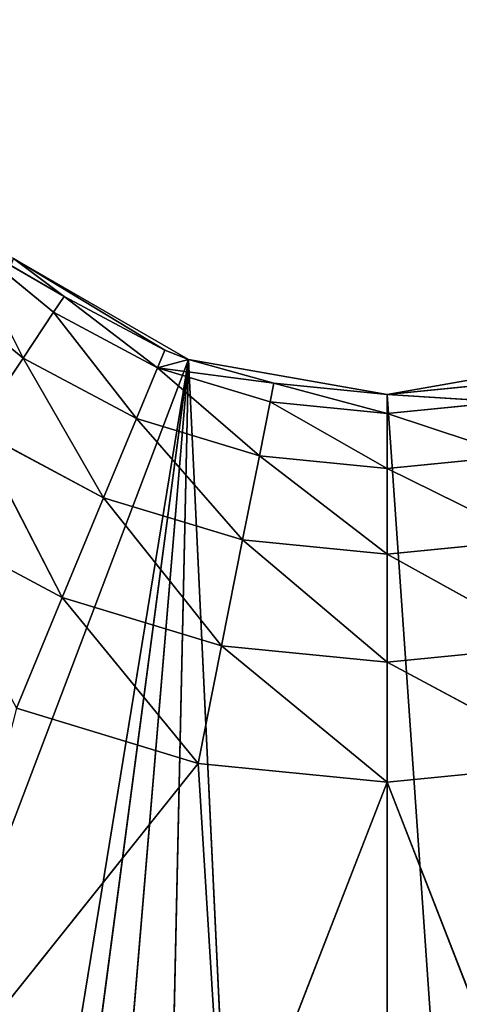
# Model space of a CAD drawing. Extents: x 14 to 217, y 27 to 186.
# Tile 557 of 656: x 42.67 to 43.8, y 115.63 to 118.18. Entities that reach past the tile are written whole.
import ezdxf

# ---------------------------------------------------------------- set-up
doc = ezdxf.new("R2010")
doc.units = 0
doc.header["$LTSCALE"] = 25.4
doc.layers.get('0').update_dxf_attribs({"color": 13, "linetype": 'CONTINUOUS'})

# ---------------------------------------------------------------- blocks, each defined once
blk = doc.blocks.new('PROFILE-RECESSED-T-CONNECT')
at = {"color": 0}
for p, q in [((30.1412, 13.9594, 69.6159), (29.3976, 13.9594, 70.5469)), ((30.1412, 13.9594, 69.6159), (29.3976, 13.9594, 70.5469)), ((30.1412, 13.9594, 69.6159), (29.6722, 13.9594, 69.4737)), ((29.6722, 13.9594, 69.4737), (29.7904, 13.9105, 69.1882)), ((29.6722, 13.9594, 69.4737), (29.7904, 13.9105, 69.1882)), ((30.1412, 13.9594, 69.6159), (29.6722, 13.9594, 69.4737)), ((30.1412, 13.9594, 69.6159), (29.7904, 13.9105, 69.1882)), ((30.1412, 13.9594, 69.6159), (29.7904, 13.9105, 69.1882)), ((30.6289, 13.9594, 69.664), (30.1412, 13.9594, 69.6159)), ((30.1412, 13.9594, 69.6159), (30.211, 13.9594, 70.7396)), ((30.1412, 13.9594, 69.6159), (30.211, 13.9594, 70.7396)), ((30.1412, 13.9594, 69.6159), (30.2015, 13.9105, 69.3128)), ((30.1412, 13.9594, 69.6159), (30.2015, 13.9105, 69.3128)), ((30.6289, 13.9594, 69.664), (30.1412, 13.9594, 69.6159)), ((30.6289, 13.9594, 69.664), (30.2015, 13.9105, 69.3128)), ((30.6289, 13.9594, 69.664), (30.2015, 13.9105, 69.3128)), ((30.6289, 13.9594, 69.664), (30.211, 13.9594, 70.7396)), ((30.6289, 13.9594, 69.664), (30.211, 13.9594, 70.7396)), ((31.1166, 13.9594, 69.6159), (30.6289, 13.9594, 69.664)), ((30.6289, 13.9594, 69.664), (31.0468, 13.9594, 70.7396)), ((30.6289, 13.9594, 69.664), (31.0468, 13.9594, 70.7396)), ((30.6289, 13.9594, 69.664), (30.6289, 13.9105, 69.3549)), ((30.6289, 13.9594, 69.664), (30.6289, 13.9105, 69.3549)), ((31.1166, 13.9594, 69.6159), (30.6289, 13.9594, 69.664)), ((31.1166, 13.9594, 69.6159), (30.6289, 13.9105, 69.3549)), ((31.1166, 13.9594, 69.6159), (30.6289, 13.9105, 69.3549)), ((29.4117, 13.9105, 68.9857), (29.7904, 13.9105, 69.1882)), ((29.4117, 13.9105, 68.9857), (29.7904, 13.9105, 69.1882)), ((29.7904, 13.9105, 69.1882), (29.5665, 13.7684, 68.7539)), ((29.7904, 13.9105, 69.1882), (29.5665, 13.7684, 68.7539)), ((29.7904, 13.9105, 69.1882), (29.8971, 13.7684, 68.9306)), ((29.7904, 13.9105, 69.1882), (29.8971, 13.7684, 68.9306)), ((29.7904, 13.9105, 69.1882), (30.2015, 13.9105, 69.3128)), ((29.7904, 13.9105, 69.1882), (30.2015, 13.9105, 69.3128)), ((30.2015, 13.9105, 69.3128), (29.8971, 13.7684, 68.9306)), ((30.2015, 13.9105, 69.3128), (29.8971, 13.7684, 68.9306)), ((30.2015, 13.9105, 69.3128), (30.2558, 13.7684, 69.0394)), ((30.2015, 13.9105, 69.3128), (30.2558, 13.7684, 69.0394)), ((30.2015, 13.9105, 69.3128), (30.6289, 13.9105, 69.3549)), ((30.2015, 13.9105, 69.3128), (30.6289, 13.9105, 69.3549)), ((30.6289, 13.9105, 69.3549), (30.2558, 13.7684, 69.0394)), ((30.6289, 13.9105, 69.3549), (30.2558, 13.7684, 69.0394)), ((30.6289, 13.9105, 69.3549), (30.6289, 13.7684, 69.0762)), ((30.6289, 13.9105, 69.3549), (30.6289, 13.7684, 69.0762)), ((30.6289, 13.9105, 69.3549), (31.0563, 13.9105, 69.3128)), ((31.0563, 13.9105, 69.3128), (30.6289, 13.7684, 69.0762)), ((31.0563, 13.9105, 69.3128), (30.6289, 13.7684, 69.0762)), ((30.6289, 13.9105, 69.3549), (31.0563, 13.9105, 69.3128)), ((29.5665, 13.7684, 68.7539), (29.6894, 13.5472, 68.57)), ((29.5665, 13.7684, 68.7539), (29.6894, 13.5472, 68.57)), ((29.5665, 13.7684, 68.7539), (29.8971, 13.7684, 68.9306)), ((29.5665, 13.7684, 68.7539), (29.8971, 13.7684, 68.9306)), ((29.8971, 13.7684, 68.9306), (29.6894, 13.5472, 68.57)), ((29.8971, 13.7684, 68.9306), (29.6894, 13.5472, 68.57)), ((29.8971, 13.7684, 68.9306), (29.9818, 13.5472, 68.7262)), ((29.8971, 13.7684, 68.9306), (29.9818, 13.5472, 68.7262)), ((29.8971, 13.7684, 68.9306), (30.2558, 13.7684, 69.0394)), ((29.8971, 13.7684, 68.9306), (30.2558, 13.7684, 69.0394)), ((30.2558, 13.7684, 69.0394), (29.9818, 13.5472, 68.7262)), ((30.2558, 13.7684, 69.0394), (29.9818, 13.5472, 68.7262)), ((30.2558, 13.7684, 69.0394), (30.299, 13.5472, 68.8224)), ((30.2558, 13.7684, 69.0394), (30.299, 13.5472, 68.8224)), ((30.2558, 13.7684, 69.0394), (30.6289, 13.7684, 69.0762)), ((30.2558, 13.7684, 69.0394), (30.6289, 13.7684, 69.0762)), ((30.6289, 13.7684, 69.0762), (30.299, 13.5472, 68.8224)), ((30.6289, 13.7684, 69.0762), (30.299, 13.5472, 68.8224)), ((30.6289, 13.7684, 69.0762), (30.6289, 13.5472, 68.8549)), ((30.6289, 13.7684, 69.0762), (30.6289, 13.5472, 68.8549)), ((30.6289, 13.7684, 69.0762), (31.002, 13.7684, 69.0394)), ((31.002, 13.7684, 69.0394), (30.6289, 13.5472, 68.8549)), ((31.002, 13.7684, 69.0394), (30.6289, 13.5472, 68.8549)), ((30.6289, 13.7684, 69.0762), (31.002, 13.7684, 69.0394)), ((29.4332, 13.5472, 68.3597), (29.6894, 13.5472, 68.57)), ((29.4332, 13.5472, 68.3597), (29.6894, 13.5472, 68.57)), ((29.6894, 13.5472, 68.57), (29.5336, 13.2684, 68.2592)), ((29.6894, 13.5472, 68.57), (29.5336, 13.2684, 68.2592)), ((29.6894, 13.5472, 68.57), (29.7683, 13.2684, 68.4519)), ((29.6894, 13.5472, 68.57), (29.7683, 13.2684, 68.4519)), ((29.6894, 13.5472, 68.57), (29.9818, 13.5472, 68.7262)), ((29.6894, 13.5472, 68.57), (29.9818, 13.5472, 68.7262)), ((29.9818, 13.5472, 68.7262), (29.7683, 13.2684, 68.4519)), ((29.9818, 13.5472, 68.7262), (29.7683, 13.2684, 68.4519)), ((29.9818, 13.5472, 68.7262), (30.0361, 13.2684, 68.595)), ((29.9818, 13.5472, 68.7262), (30.0361, 13.2684, 68.595)), ((29.9818, 13.5472, 68.7262), (30.299, 13.5472, 68.8224)), ((29.9818, 13.5472, 68.7262), (30.299, 13.5472, 68.8224)), ((30.299, 13.5472, 68.8224), (30.0361, 13.2684, 68.595)), ((30.299, 13.5472, 68.8224), (30.0361, 13.2684, 68.595)), ((30.299, 13.5472, 68.8224), (30.3267, 13.2684, 68.6831)), ((30.299, 13.5472, 68.8224), (30.3267, 13.2684, 68.6831)), ((30.299, 13.5472, 68.8224), (30.6289, 13.5472, 68.8549)), ((30.299, 13.5472, 68.8224), (30.6289, 13.5472, 68.8549)), ((30.6289, 13.5472, 68.8549), (30.3267, 13.2684, 68.6831)), ((30.6289, 13.5472, 68.8549), (30.3267, 13.2684, 68.6831)), ((30.6289, 13.5472, 68.8549), (30.6289, 13.2684, 68.7129)), ((30.6289, 13.5472, 68.8549), (30.6289, 13.2684, 68.7129)), ((30.6289, 13.5472, 68.8549), (30.9588, 13.5472, 68.8224)), ((30.9588, 13.5472, 68.8224), (30.6289, 13.2684, 68.7129)), ((30.9588, 13.5472, 68.8224), (30.6289, 13.2684, 68.7129)), ((30.6289, 13.5472, 68.8549), (30.9588, 13.5472, 68.8224)), ((29.5336, 13.2684, 68.2592), (29.7955, 12.9594, 68.4112)), ((29.5336, 13.2684, 68.2592), (29.7955, 12.9594, 68.4112)), ((29.5336, 13.2684, 68.2592), (29.7683, 13.2684, 68.4519)), ((29.5336, 13.2684, 68.2592), (29.7683, 13.2684, 68.4519)), ((29.7683, 13.2684, 68.4519), (29.7955, 12.9594, 68.4112)), ((29.7683, 13.2684, 68.4519), (29.7955, 12.9594, 68.4112)), ((29.7683, 13.2684, 68.4519), (30.0361, 13.2684, 68.595)), ((29.7683, 13.2684, 68.4519), (30.0361, 13.2684, 68.595)), ((29.7955, 12.9594, 68.4112), (30.0361, 13.2684, 68.595)), ((29.7955, 12.9594, 68.4112), (30.0361, 13.2684, 68.595)), ((30.0361, 13.2684, 68.595), (30.0549, 12.9594, 68.5498)), ((30.3363, 12.9594, 68.6351), (30.0361, 13.2684, 68.595)), ((30.0361, 13.2684, 68.595), (30.3267, 13.2684, 68.6831)), ((30.3363, 12.9594, 68.6351), (30.0361, 13.2684, 68.595)), ((30.1159, 12.9594, 68.5735), (30.0361, 13.2684, 68.595)), ((30.1159, 12.9594, 68.5735), (30.0361, 13.2684, 68.595)), ((30.0361, 13.2684, 68.595), (30.0549, 12.9594, 68.5498)), ((30.0361, 13.2684, 68.595), (30.3267, 13.2684, 68.6831)), ((30.3363, 12.9594, 68.6351), (30.3267, 13.2684, 68.6831)), ((30.3267, 13.2684, 68.6831), (30.6289, 13.2684, 68.7129)), ((30.3363, 12.9594, 68.6351), (30.3267, 13.2684, 68.6831)), ((30.3267, 13.2684, 68.6831), (30.6289, 13.2684, 68.7129)), ((30.3363, 12.9594, 68.6351), (30.6289, 13.2684, 68.7129)), ((30.3363, 12.9594, 68.6351), (30.6289, 13.2684, 68.7129)), ((30.6289, 12.9594, 68.664), (30.9311, 13.2684, 68.6831)), ((30.6289, 12.9594, 68.664), (30.9311, 13.2684, 68.6831)), ((30.6289, 12.9594, 68.664), (30.6289, 13.2684, 68.7129)), ((30.6289, 13.2684, 68.7129), (30.9311, 13.2684, 68.6831)), ((30.6289, 12.9594, 68.664), (30.6289, 13.2684, 68.7129)), ((30.6289, 13.2684, 68.7129), (30.9311, 13.2684, 68.6831)), ((29.6647, 12.9594, 68.313), (29.7955, 12.9594, 68.4112)), ((29.7955, 12.9594, 68.4112), (29.6647, 3.7618, 68.313)), ((29.7955, 12.9594, 68.4112), (29.6647, 3.7618, 68.313)), ((30.0549, 12.9594, 68.5498), (29.6647, 3.7618, 68.313)), ((30.0549, 12.9594, 68.5498), (29.6647, 3.7618, 68.313)), ((29.6647, 12.9594, 68.313), (29.7955, 12.9594, 68.4112)), ((29.7955, 12.9594, 68.4112), (30.0549, 12.9594, 68.5498)), ((29.7955, 12.9594, 68.4112), (30.0549, 12.9594, 68.5498)), ((30.0549, 12.9594, 68.5498), (30.1159, 3.7618, 68.5735)), ((30.0549, 12.9594, 68.5498), (30.1159, 12.9594, 68.5735)), ((30.0549, 12.9594, 68.5498), (30.1159, 3.7618, 68.5735)), ((30.0549, 12.9594, 68.5498), (30.1159, 12.9594, 68.5735)), ((30.1159, 12.9594, 68.5735), (30.1159, 3.7618, 68.5735)), ((30.1159, 12.9594, 68.5735), (30.1159, 3.7618, 68.5735)), ((30.1159, 12.9594, 68.5735), (30.3363, 12.9594, 68.6351)), ((30.3363, 12.9594, 68.6351), (30.1159, 3.7618, 68.5735)), ((30.3363, 12.9594, 68.6351), (30.1159, 3.7618, 68.5735)), ((30.1159, 12.9594, 68.5735), (30.3363, 12.9594, 68.6351)), ((30.3363, 12.9594, 68.6351), (30.6289, 3.7618, 68.664)), ((30.3363, 12.9594, 68.6351), (30.6289, 3.7618, 68.664)), ((30.3363, 12.9594, 68.6351), (30.6289, 12.9594, 68.664)), ((30.3363, 12.9594, 68.6351), (30.6289, 12.9594, 68.664)), ((30.6289, 3.7618, 68.664), (30.9215, 12.9594, 68.6351)), ((30.6289, 3.7618, 68.664), (30.9215, 12.9594, 68.6351)), ((30.6289, 3.7618, 68.664), (30.6289, 12.9594, 68.664)), ((30.6289, 12.9594, 68.664), (30.9215, 12.9594, 68.6351)), ((30.6289, 3.7618, 68.664), (30.6289, 12.9594, 68.664)), ((30.6289, 12.9594, 68.664), (30.9215, 12.9594, 68.6351)), ((30.1159, 3.7618, 68.5735), (22.6289, 3.7618, 88.3216)), ((30.1159, 3.7618, 68.5735), (22.6289, 3.7618, 88.3216)), ((28.1174, 3.7618, 80.814), (30.1159, 3.7618, 68.5735)), ((28.1174, 3.7618, 80.814), (30.1159, 3.7618, 68.5735)), ((28.5783, 3.7618, 80.2133), (30.1159, 3.7618, 68.5735)), ((28.5783, 3.7618, 80.2133), (30.1159, 3.7618, 68.5735)), ((29.1789, 3.7618, 79.7525), (30.1159, 3.7618, 68.5735)), ((29.1789, 3.7618, 79.7525), (30.1159, 3.7618, 68.5735)), ((29.6647, 3.7618, 68.313), (30.1159, 3.7618, 68.5735)), ((29.6647, 3.7618, 68.313), (30.1159, 3.7618, 68.5735)), ((29.8783, 3.7618, 79.4628), (30.1159, 3.7618, 68.5735)), ((29.8783, 3.7618, 79.4628), (30.1159, 3.7618, 68.5735)), ((30.6289, 3.7618, 79.364), (30.1159, 3.7618, 68.5735)), ((30.1159, 3.7618, 68.5735), (30.6289, 3.7618, 68.664)), ((30.6289, 3.7618, 79.364), (30.1159, 3.7618, 68.5735)), ((30.1159, 3.7618, 68.5735), (30.6289, 3.7618, 68.664)), ((31.3795, 3.7618, 79.4628), (30.6289, 3.7618, 68.664)), ((30.6289, 3.7618, 68.664), (31.1419, 3.7618, 68.5735)), ((31.3795, 3.7618, 79.4628), (30.6289, 3.7618, 68.664)), ((30.6289, 3.7618, 79.364), (30.6289, 3.7618, 68.664)), ((30.6289, 3.7618, 79.364), (30.6289, 3.7618, 68.664)), ((30.6289, 3.7618, 68.664), (31.1419, 3.7618, 68.5735))]:
    blk.add_line(p, q, dxfattribs=at)
mesh = blk.add_polyface(dxfattribs=at)
corners = [(30.211, 13.9594, 70.7396), (30.1412, 13.9594, 69.6159), (29.3976, 13.9594, 70.5469)]
mesh.append_faces([[corners[k] for k in face] for face in [(0, 1, 2)]], dxfattribs={"color": 0})
mesh = blk.add_polyface(dxfattribs=at)
corners = [(29.3976, 13.9594, 70.5469), (30.1412, 13.9594, 69.6159), (29.6722, 13.9594, 69.4737)]
mesh.append_faces([[corners[k] for k in face] for face in [(0, 1, 2)]], dxfattribs={"color": 0})
mesh = blk.add_polyface(dxfattribs=at)
corners = [(29.6722, 13.9594, 69.4737), (29.7904, 13.9105, 69.1882), (29.4117, 13.9105, 68.9857)]
mesh.append_faces([[corners[k] for k in face] for face in [(0, 1, 2)]], dxfattribs={"color": 0})
mesh = blk.add_polyface(dxfattribs=at)
corners = [(30.1412, 13.9594, 69.6159), (29.7904, 13.9105, 69.1882), (29.6722, 13.9594, 69.4737)]
mesh.append_faces([[corners[k] for k in face] for face in [(0, 1, 2)]], dxfattribs={"color": 0})
mesh = blk.add_polyface(dxfattribs=at)
corners = [(30.1412, 13.9594, 69.6159), (30.2015, 13.9105, 69.3128), (29.7904, 13.9105, 69.1882)]
mesh.append_faces([[corners[k] for k in face] for face in [(0, 1, 2)]], dxfattribs={"color": 0})
mesh = blk.add_polyface(dxfattribs=at)
corners = [(30.211, 13.9594, 70.7396), (30.6289, 13.9594, 69.664), (30.1412, 13.9594, 69.6159)]
mesh.append_faces([[corners[k] for k in face] for face in [(0, 1, 2)]], dxfattribs={"color": 0})
mesh = blk.add_polyface(dxfattribs=at)
corners = [(30.6289, 13.9594, 69.664), (30.2015, 13.9105, 69.3128), (30.1412, 13.9594, 69.6159)]
mesh.append_faces([[corners[k] for k in face] for face in [(0, 1, 2)]], dxfattribs={"color": 0})
mesh = blk.add_polyface(dxfattribs=at)
corners = [(30.6289, 13.9594, 69.664), (30.6289, 13.9105, 69.3549), (30.2015, 13.9105, 69.3128)]
mesh.append_faces([[corners[k] for k in face] for face in [(0, 1, 2)]], dxfattribs={"color": 0})
mesh = blk.add_polyface(dxfattribs=at)
corners = [(31.0468, 13.9594, 70.7396), (30.6289, 13.9594, 69.664), (30.211, 13.9594, 70.7396)]
mesh.append_faces([[corners[k] for k in face] for face in [(0, 1, 2)]], dxfattribs={"color": 0})
mesh = blk.add_polyface(dxfattribs=at)
corners = [(31.0468, 13.9594, 70.7396), (31.1166, 13.9594, 69.6159), (30.6289, 13.9594, 69.664)]
mesh.append_faces([[corners[k] for k in face] for face in [(0, 1, 2)]], dxfattribs={"color": 0})
mesh = blk.add_polyface(dxfattribs=at)
corners = [(30.6289, 13.9594, 69.664), (31.1166, 13.9594, 69.6159), (30.6289, 13.9105, 69.3549)]
mesh.append_faces([[corners[k] for k in face] for face in [(0, 1, 2)]], dxfattribs={"color": 0})
mesh = blk.add_polyface(dxfattribs=at)
corners = [(31.1166, 13.9594, 69.6159), (31.0563, 13.9105, 69.3128), (30.6289, 13.9105, 69.3549)]
mesh.append_faces([[corners[k] for k in face] for face in [(0, 1, 2)]], dxfattribs={"color": 0})
mesh = blk.add_polyface(dxfattribs=at)
corners = [(29.7904, 13.9105, 69.1882), (29.5665, 13.7684, 68.7539), (29.4117, 13.9105, 68.9857)]
mesh.append_faces([[corners[k] for k in face] for face in [(0, 1, 2)]], dxfattribs={"color": 0})
mesh = blk.add_polyface(dxfattribs=at)
corners = [(29.7904, 13.9105, 69.1882), (29.8971, 13.7684, 68.9306), (29.5665, 13.7684, 68.7539)]
mesh.append_faces([[corners[k] for k in face] for face in [(0, 1, 2)]], dxfattribs={"color": 0})
mesh = blk.add_polyface(dxfattribs=at)
corners = [(30.2015, 13.9105, 69.3128), (29.8971, 13.7684, 68.9306), (29.7904, 13.9105, 69.1882)]
mesh.append_faces([[corners[k] for k in face] for face in [(0, 1, 2)]], dxfattribs={"color": 0})
mesh = blk.add_polyface(dxfattribs=at)
corners = [(30.2015, 13.9105, 69.3128), (30.2558, 13.7684, 69.0394), (29.8971, 13.7684, 68.9306)]
mesh.append_faces([[corners[k] for k in face] for face in [(0, 1, 2)]], dxfattribs={"color": 0})
mesh = blk.add_polyface(dxfattribs=at)
corners = [(30.6289, 13.9105, 69.3549), (30.2558, 13.7684, 69.0394), (30.2015, 13.9105, 69.3128)]
mesh.append_faces([[corners[k] for k in face] for face in [(0, 1, 2)]], dxfattribs={"color": 0})
mesh = blk.add_polyface(dxfattribs=at)
corners = [(30.6289, 13.9105, 69.3549), (30.6289, 13.7684, 69.0762), (30.2558, 13.7684, 69.0394)]
mesh.append_faces([[corners[k] for k in face] for face in [(0, 1, 2)]], dxfattribs={"color": 0})
mesh = blk.add_polyface(dxfattribs=at)
corners = [(30.6289, 13.9105, 69.3549), (31.0563, 13.9105, 69.3128), (30.6289, 13.7684, 69.0762)]
mesh.append_faces([[corners[k] for k in face] for face in [(0, 1, 2)]], dxfattribs={"color": 0})
mesh = blk.add_polyface(dxfattribs=at)
corners = [(31.0563, 13.9105, 69.3128), (31.002, 13.7684, 69.0394), (30.6289, 13.7684, 69.0762)]
mesh.append_faces([[corners[k] for k in face] for face in [(0, 1, 2)]], dxfattribs={"color": 0})
mesh = blk.add_polyface(dxfattribs=at)
corners = [(29.5665, 13.7684, 68.7539), (29.6894, 13.5472, 68.57), (29.4332, 13.5472, 68.3597)]
mesh.append_faces([[corners[k] for k in face] for face in [(0, 1, 2)]], dxfattribs={"color": 0})
mesh = blk.add_polyface(dxfattribs=at)
corners = [(29.8971, 13.7684, 68.9306), (29.6894, 13.5472, 68.57), (29.5665, 13.7684, 68.7539)]
mesh.append_faces([[corners[k] for k in face] for face in [(0, 1, 2)]], dxfattribs={"color": 0})
mesh = blk.add_polyface(dxfattribs=at)
corners = [(29.8971, 13.7684, 68.9306), (29.9818, 13.5472, 68.7262), (29.6894, 13.5472, 68.57)]
mesh.append_faces([[corners[k] for k in face] for face in [(0, 1, 2)]], dxfattribs={"color": 0})
mesh = blk.add_polyface(dxfattribs=at)
corners = [(30.2558, 13.7684, 69.0394), (29.9818, 13.5472, 68.7262), (29.8971, 13.7684, 68.9306)]
mesh.append_faces([[corners[k] for k in face] for face in [(0, 1, 2)]], dxfattribs={"color": 0})
mesh = blk.add_polyface(dxfattribs=at)
corners = [(30.2558, 13.7684, 69.0394), (30.299, 13.5472, 68.8224), (29.9818, 13.5472, 68.7262)]
mesh.append_faces([[corners[k] for k in face] for face in [(0, 1, 2)]], dxfattribs={"color": 0})
mesh = blk.add_polyface(dxfattribs=at)
corners = [(30.6289, 13.7684, 69.0762), (30.299, 13.5472, 68.8224), (30.2558, 13.7684, 69.0394)]
mesh.append_faces([[corners[k] for k in face] for face in [(0, 1, 2)]], dxfattribs={"color": 0})
mesh = blk.add_polyface(dxfattribs=at)
corners = [(30.6289, 13.5472, 68.8549), (30.299, 13.5472, 68.8224), (30.6289, 13.7684, 69.0762)]
mesh.append_faces([[corners[k] for k in face] for face in [(0, 1, 2)]], dxfattribs={"color": 0})
mesh = blk.add_polyface(dxfattribs=at)
corners = [(31.002, 13.7684, 69.0394), (30.6289, 13.5472, 68.8549), (30.6289, 13.7684, 69.0762)]
mesh.append_faces([[corners[k] for k in face] for face in [(0, 1, 2)]], dxfattribs={"color": 0})
mesh = blk.add_polyface(dxfattribs=at)
corners = [(31.002, 13.7684, 69.0394), (30.9588, 13.5472, 68.8224), (30.6289, 13.5472, 68.8549)]
mesh.append_faces([[corners[k] for k in face] for face in [(0, 1, 2)]], dxfattribs={"color": 0})
mesh = blk.add_polyface(dxfattribs=at)
corners = [(29.6894, 13.5472, 68.57), (29.5336, 13.2684, 68.2592), (29.4332, 13.5472, 68.3597)]
mesh.append_faces([[corners[k] for k in face] for face in [(0, 1, 2)]], dxfattribs={"color": 0})
mesh = blk.add_polyface(dxfattribs=at)
corners = [(29.7683, 13.2684, 68.4519), (29.5336, 13.2684, 68.2592), (29.6894, 13.5472, 68.57)]
mesh.append_faces([[corners[k] for k in face] for face in [(0, 1, 2)]], dxfattribs={"color": 0})
mesh = blk.add_polyface(dxfattribs=at)
corners = [(29.9818, 13.5472, 68.7262), (29.7683, 13.2684, 68.4519), (29.6894, 13.5472, 68.57)]
mesh.append_faces([[corners[k] for k in face] for face in [(0, 1, 2)]], dxfattribs={"color": 0})
mesh = blk.add_polyface(dxfattribs=at)
corners = [(30.0361, 13.2684, 68.595), (29.7683, 13.2684, 68.4519), (29.9818, 13.5472, 68.7262)]
mesh.append_faces([[corners[k] for k in face] for face in [(0, 1, 2)]], dxfattribs={"color": 0})
mesh = blk.add_polyface(dxfattribs=at)
corners = [(30.299, 13.5472, 68.8224), (30.0361, 13.2684, 68.595), (29.9818, 13.5472, 68.7262)]
mesh.append_faces([[corners[k] for k in face] for face in [(0, 1, 2)]], dxfattribs={"color": 0})
mesh = blk.add_polyface(dxfattribs=at)
corners = [(30.3267, 13.2684, 68.6831), (30.0361, 13.2684, 68.595), (30.299, 13.5472, 68.8224)]
mesh.append_faces([[corners[k] for k in face] for face in [(0, 1, 2)]], dxfattribs={"color": 0})
mesh = blk.add_polyface(dxfattribs=at)
corners = [(30.6289, 13.5472, 68.8549), (30.3267, 13.2684, 68.6831), (30.299, 13.5472, 68.8224)]
mesh.append_faces([[corners[k] for k in face] for face in [(0, 1, 2)]], dxfattribs={"color": 0})
mesh = blk.add_polyface(dxfattribs=at)
corners = [(30.6289, 13.2684, 68.7129), (30.3267, 13.2684, 68.6831), (30.6289, 13.5472, 68.8549)]
mesh.append_faces([[corners[k] for k in face] for face in [(0, 1, 2)]], dxfattribs={"color": 0})
mesh = blk.add_polyface(dxfattribs=at)
corners = [(30.9588, 13.5472, 68.8224), (30.6289, 13.2684, 68.7129), (30.6289, 13.5472, 68.8549)]
mesh.append_faces([[corners[k] for k in face] for face in [(0, 1, 2)]], dxfattribs={"color": 0})
mesh = blk.add_polyface(dxfattribs=at)
corners = [(30.9588, 13.5472, 68.8224), (30.9311, 13.2684, 68.6831), (30.6289, 13.2684, 68.7129)]
mesh.append_faces([[corners[k] for k in face] for face in [(0, 1, 2)]], dxfattribs={"color": 0})
mesh = blk.add_polyface(dxfattribs=at)
corners = [(29.7955, 12.9594, 68.4112), (29.6647, 12.9594, 68.313), (29.5336, 13.2684, 68.2592)]
mesh.append_faces([[corners[k] for k in face] for face in [(0, 1, 2)]], dxfattribs={"color": 0})
mesh = blk.add_polyface(dxfattribs=at)
corners = [(29.7955, 12.9594, 68.4112), (29.5336, 13.2684, 68.2592), (29.7683, 13.2684, 68.4519)]
mesh.append_faces([[corners[k] for k in face] for face in [(0, 1, 2)]], dxfattribs={"color": 0})
mesh = blk.add_polyface(dxfattribs=at)
corners = [(30.0361, 13.2684, 68.595), (29.7955, 12.9594, 68.4112), (29.7683, 13.2684, 68.4519)]
mesh.append_faces([[corners[k] for k in face] for face in [(0, 1, 2)]], dxfattribs={"color": 0})
mesh = blk.add_polyface(dxfattribs=at)
corners = [(30.0549, 12.9594, 68.5498), (29.7955, 12.9594, 68.4112), (30.0361, 13.2684, 68.595)]
mesh.append_faces([[corners[k] for k in face] for face in [(0, 1, 2)]], dxfattribs={"color": 0})
mesh = blk.add_polyface(dxfattribs=at)
corners = [(30.3363, 12.9594, 68.6351), (30.0361, 13.2684, 68.595), (30.3267, 13.2684, 68.6831)]
mesh.append_faces([[corners[k] for k in face] for face in [(0, 1, 2)]], dxfattribs={"color": 0})
mesh = blk.add_polyface(dxfattribs=at)
corners = [(30.3363, 12.9594, 68.6351), (30.1159, 12.9594, 68.5735), (30.0361, 13.2684, 68.595)]
mesh.append_faces([[corners[k] for k in face] for face in [(0, 1, 2)]], dxfattribs={"color": 0})
mesh = blk.add_polyface(dxfattribs=at)
corners = [(30.1159, 12.9594, 68.5735), (30.0549, 12.9594, 68.5498), (30.0361, 13.2684, 68.595)]
mesh.append_faces([[corners[k] for k in face] for face in [(0, 1, 2)]], dxfattribs={"color": 0})
mesh = blk.add_polyface(dxfattribs=at)
corners = [(30.6289, 13.2684, 68.7129), (30.3363, 12.9594, 68.6351), (30.3267, 13.2684, 68.6831)]
mesh.append_faces([[corners[k] for k in face] for face in [(0, 1, 2)]], dxfattribs={"color": 0})
mesh = blk.add_polyface(dxfattribs=at)
corners = [(30.6289, 12.9594, 68.664), (30.3363, 12.9594, 68.6351), (30.6289, 13.2684, 68.7129)]
mesh.append_faces([[corners[k] for k in face] for face in [(0, 1, 2)]], dxfattribs={"color": 0})
mesh = blk.add_polyface(dxfattribs=at)
corners = [(30.9311, 13.2684, 68.6831), (30.9215, 12.9594, 68.6351), (30.6289, 12.9594, 68.664)]
mesh.append_faces([[corners[k] for k in face] for face in [(0, 1, 2)]], dxfattribs={"color": 0})
mesh = blk.add_polyface(dxfattribs=at)
corners = [(30.9311, 13.2684, 68.6831), (30.6289, 12.9594, 68.664), (30.6289, 13.2684, 68.7129)]
mesh.append_faces([[corners[k] for k in face] for face in [(0, 1, 2)]], dxfattribs={"color": 0})
mesh = blk.add_polyface(dxfattribs=at)
corners = [(29.7955, 12.9594, 68.4112), (29.6647, 3.7618, 68.313), (29.6647, 12.9594, 68.313)]
mesh.append_faces([[corners[k] for k in face] for face in [(0, 1, 2)]], dxfattribs={"color": 0})
mesh = blk.add_polyface(dxfattribs=at)
corners = [(30.0549, 12.9594, 68.5498), (29.6647, 3.7618, 68.313), (29.7955, 12.9594, 68.4112)]
mesh.append_faces([[corners[k] for k in face] for face in [(0, 1, 2)]], dxfattribs={"color": 0})
mesh = blk.add_polyface(dxfattribs=at)
corners = [(30.1159, 3.7618, 68.5735), (29.6647, 3.7618, 68.313), (30.0549, 12.9594, 68.5498)]
mesh.append_faces([[corners[k] for k in face] for face in [(0, 1, 2)]], dxfattribs={"color": 0})
mesh = blk.add_polyface(dxfattribs=at)
corners = [(30.1159, 3.7618, 68.5735), (30.0549, 12.9594, 68.5498), (30.1159, 12.9594, 68.5735)]
mesh.append_faces([[corners[k] for k in face] for face in [(0, 1, 2)]], dxfattribs={"color": 0})
mesh = blk.add_polyface(dxfattribs=at)
corners = [(30.3363, 12.9594, 68.6351), (30.1159, 3.7618, 68.5735), (30.1159, 12.9594, 68.5735)]
mesh.append_faces([[corners[k] for k in face] for face in [(0, 1, 2)]], dxfattribs={"color": 0})
mesh = blk.add_polyface(dxfattribs=at)
corners = [(30.6289, 3.7618, 68.664), (30.1159, 3.7618, 68.5735), (30.3363, 12.9594, 68.6351)]
mesh.append_faces([[corners[k] for k in face] for face in [(0, 1, 2)]], dxfattribs={"color": 0})
mesh = blk.add_polyface(dxfattribs=at)
corners = [(30.6289, 3.7618, 68.664), (30.3363, 12.9594, 68.6351), (30.6289, 12.9594, 68.664)]
mesh.append_faces([[corners[k] for k in face] for face in [(0, 1, 2)]], dxfattribs={"color": 0})
mesh = blk.add_polyface(dxfattribs=at)
corners = [(31.1419, 3.7618, 68.5735), (30.6289, 3.7618, 68.664), (30.9215, 12.9594, 68.6351)]
mesh.append_faces([[corners[k] for k in face] for face in [(0, 1, 2)]], dxfattribs={"color": 0})
mesh = blk.add_polyface(dxfattribs=at)
corners = [(30.9215, 12.9594, 68.6351), (30.6289, 3.7618, 68.664), (30.6289, 12.9594, 68.664)]
mesh.append_faces([[corners[k] for k in face] for face in [(0, 1, 2)]], dxfattribs={"color": 0})
mesh = blk.add_polyface(dxfattribs=at)
corners = [(22.6289, 3.7618, 88.3216), (29.6647, 3.7618, 68.313), (30.1159, 3.7618, 68.5735)]
mesh.append_faces([[corners[k] for k in face] for face in [(0, 1, 2)]], dxfattribs={"color": 0})
mesh = blk.add_polyface(dxfattribs=at)
corners = [(22.6289, 3.7618, 88.3216), (30.1159, 3.7618, 68.5735), (28.1174, 3.7618, 80.814)]
mesh.append_faces([[corners[k] for k in face] for face in [(0, 1, 2)]], dxfattribs={"color": 0})
mesh = blk.add_polyface(dxfattribs=at)
corners = [(28.1174, 3.7618, 80.814), (30.1159, 3.7618, 68.5735), (28.5783, 3.7618, 80.2133)]
mesh.append_faces([[corners[k] for k in face] for face in [(0, 1, 2)]], dxfattribs={"color": 0})
mesh = blk.add_polyface(dxfattribs=at)
corners = [(28.5783, 3.7618, 80.2133), (30.1159, 3.7618, 68.5735), (29.1789, 3.7618, 79.7525)]
mesh.append_faces([[corners[k] for k in face] for face in [(0, 1, 2)]], dxfattribs={"color": 0})
mesh = blk.add_polyface(dxfattribs=at)
corners = [(29.1789, 3.7618, 79.7525), (30.1159, 3.7618, 68.5735), (29.8783, 3.7618, 79.4628)]
mesh.append_faces([[corners[k] for k in face] for face in [(0, 1, 2)]], dxfattribs={"color": 0})
mesh = blk.add_polyface(dxfattribs=at)
corners = [(29.8783, 3.7618, 79.4628), (30.1159, 3.7618, 68.5735), (30.6289, 3.7618, 79.364)]
mesh.append_faces([[corners[k] for k in face] for face in [(0, 1, 2)]], dxfattribs={"color": 0})
mesh = blk.add_polyface(dxfattribs=at)
corners = [(30.6289, 3.7618, 79.364), (30.1159, 3.7618, 68.5735), (30.6289, 3.7618, 68.664)]
mesh.append_faces([[corners[k] for k in face] for face in [(0, 1, 2)]], dxfattribs={"color": 0})
mesh = blk.add_polyface(dxfattribs=at)
corners = [(31.3795, 3.7618, 79.4628), (30.6289, 3.7618, 68.664), (31.1419, 3.7618, 68.5735)]
mesh.append_faces([[corners[k] for k in face] for face in [(0, 1, 2)]], dxfattribs={"color": 0})
mesh = blk.add_polyface(dxfattribs=at)
corners = [(31.3795, 3.7618, 79.4628), (30.6289, 3.7618, 79.364), (30.6289, 3.7618, 68.664)]
mesh.append_faces([[corners[k] for k in face] for face in [(0, 1, 2)]], dxfattribs={"color": 0})
mesh = blk.add_polyface(dxfattribs=at)
corners = [(28.7863, 2.0001, 100.2666), (30.5549, 2.0001, 100), (16.2752, 2.0001, 54.852)]
mesh.append_faces([[corners[k] for k in face] for face in [(0, 1, 2)]], dxfattribs={"color": 0})
mesh = blk.add_polyface(dxfattribs=at)
corners = [(30.5549, 2.0001, 100), (16.9255, 2.0001, 53.8787), (16.2752, 2.0001, 54.852)]
mesh.append_faces([[corners[k] for k in face] for face in [(0, 1, 2)]], dxfattribs={"color": 0})
mesh = blk.add_polyface(dxfattribs=at)
corners = [(30.5549, 2.0001, 100), (17.8988, 2.0001, 53.2284), (16.9255, 2.0001, 53.8787)]
mesh.append_faces([[corners[k] for k in face] for face in [(0, 1, 2)]], dxfattribs={"color": 0})
mesh = blk.add_polyface(dxfattribs=at)
corners = [(30.5549, 2.0001, 100), (19.0469, 2.0001, 53), (17.8988, 2.0001, 53.2284)]
mesh.append_faces([[corners[k] for k in face] for face in [(0, 1, 2)]], dxfattribs={"color": 0})
mesh = blk.add_polyface(dxfattribs=at)
corners = [(30.5549, 2.0001, 100), (43.0469, 2.0001, 53), (19.0469, 2.0001, 53)]
mesh.append_faces([[corners[k] for k in face] for face in [(0, 1, 2)]], dxfattribs={"color": 0})
mesh = blk.add_polyface(dxfattribs=at)
corners = [(30.5549, 2.0001, 100), (46.0469, 2.0001, 88), (43.0469, 2.0001, 53)]
mesh.append_faces([[corners[k] for k in face] for face in [(0, 1, 2)]], dxfattribs={"color": 0})
mesh = blk.add_polyface(dxfattribs=at)
corners = [(28.7863, 0.8001, 100.2666), (16.0469, 0.8001, 56), (30.5549, 0.8001, 100)]
mesh.append_faces([[corners[k] for k in face] for face in [(0, 1, 2)]], dxfattribs={"color": 0})
mesh = blk.add_polyface(dxfattribs=at)
corners = [(30.5549, 0.8001, 100), (16.0469, 0.8001, 56), (16.2752, 0.8001, 54.852)]
mesh.append_faces([[corners[k] for k in face] for face in [(0, 1, 2)]], dxfattribs={"color": 0})
mesh = blk.add_polyface(dxfattribs=at)
corners = [(30.5549, 0.8001, 100), (16.2752, 0.8001, 54.852), (16.9255, 0.8001, 53.8787)]
mesh.append_faces([[corners[k] for k in face] for face in [(0, 1, 2)]], dxfattribs={"color": 0})
mesh = blk.add_polyface(dxfattribs=at)
corners = [(30.5549, 0.8001, 100), (16.9255, 0.8001, 53.8787), (19.0469, 0.8001, 53)]
mesh.append_faces([[corners[k] for k in face] for face in [(0, 1, 2)]], dxfattribs={"color": 0})
mesh = blk.add_polyface(dxfattribs=at)
corners = [(32.3234, 0.8001, 100.2666), (19.0469, 0.8001, 53), (43.0469, 0.8001, 53)]
mesh.append_faces([[corners[k] for k in face] for face in [(0, 1, 2)]], dxfattribs={"color": 0})
mesh = blk.add_polyface(dxfattribs=at)
corners = [(32.3234, 0.8001, 100.2666), (30.5549, 0.8001, 100), (19.0469, 0.8001, 53)]
mesh.append_faces([[corners[k] for k in face] for face in [(0, 1, 2)]], dxfattribs={"color": 0})

msp = doc.modelspace()

# ---------------------------------------------------------------- block references
at = {"color": 7, "extrusion": (0, -1, -3.33067e-16)}
msp.add_blockref('PROFILE-RECESSED-T-CONNECT', (12.9862, -56.4217, -185.8719), dxfattribs=at)

doc.saveas('drawing.dxf')
